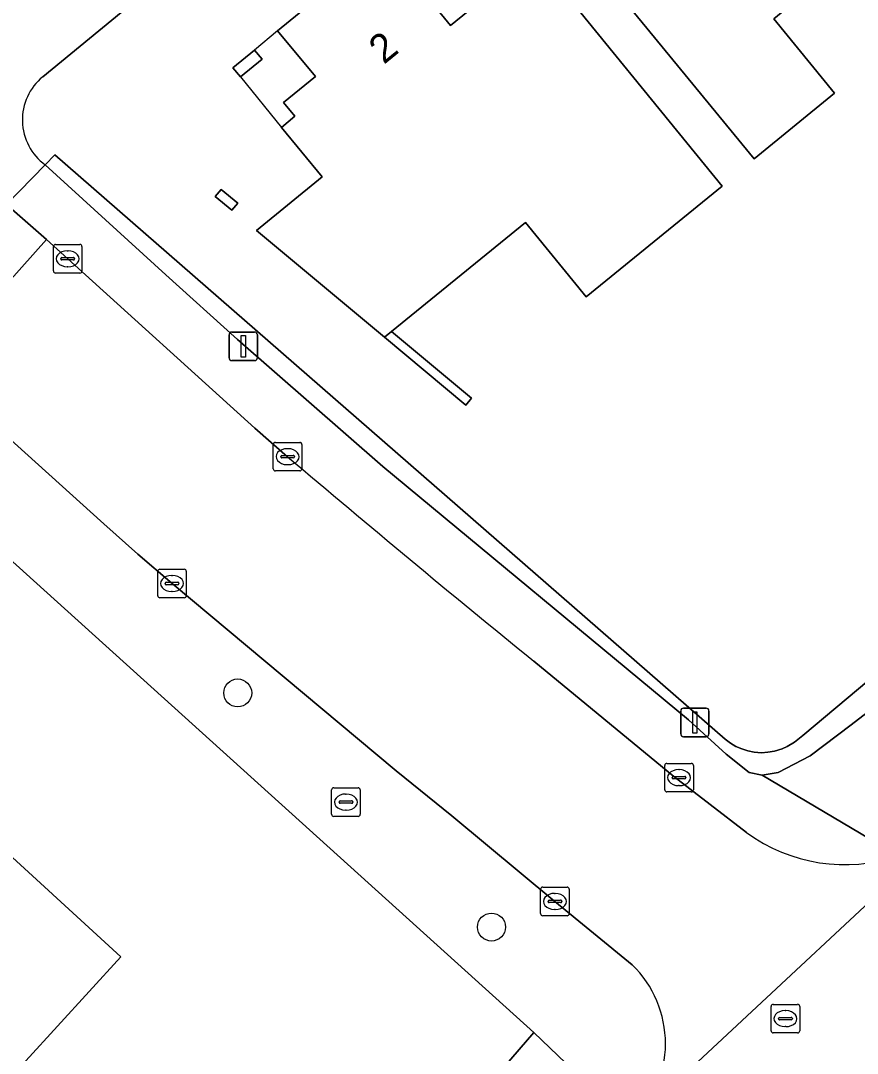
# Model space of a CAD drawing. Extents: x 163266 to 164362, y 381528 to 382286.
# Drawn here: x 164029.55 to 164058.81, y 381952.84 to 381988.97 of the extents above; entities that cross this region are included whole.
import ezdxf

# ---------------------------------------------------------------- set-up
doc = ezdxf.new("R2010")
doc.units = 0
for name, color, linetype in [('IMGEO_Berm_groen', 7, 'Continuous'), ('IMGEO_Boom', 7, 'Continuous'), ('IMGEO_Brandkraan', 7, 'Continuous'), ('IMGEO_Erf', 7, 'Continuous'), ('IMGEO_Groenvoorziening', 7, 'Continuous'), ('IMGEO_Haag', 7, 'Continuous'), ('IMGEO_Kolk', 7, 'Continuous'), ('IMGEO_Lichtmast', 7, 'Continuous'), ('IMGEO_Muur', 7, 'Continuous'), ('IMGEO_Pand', 7, 'Continuous'), ('IMGEO_Pand_nummerreeks', 7, 'Continuous'), ('IMGEO_Pand_overbouw', 7, 'Continuous'), ('IMGEO_Rijbaan_lokaal_gesloten', 7, 'Continuous'), ('IMGEO_Rijbaan_lokaal_open', 7, 'Continuous'), ('IMGEO_Rioolput', 7, 'Continuous'), ('IMGEO_Voetpad_open', 7, 'Continuous')]:
    doc.layers.add(name, color=color, linetype=linetype)

msp = doc.modelspace()

# ---------------------------------------------------------------- linework, layer by layer
at = {"layer": 'IMGEO_Berm_groen'}
for points in [[(164042.219, 381973.377), (164037.134, 381977.811), (164034.627, 381980.081), (164030.413, 381983.927), (164029.055, 381982.538), (164030.451, 381981.319), (164031.197, 381980.639), (164037.747, 381974.712), (164038.888, 381973.716)], [(164076.889, 381973.078), (164074.679, 381975.319), (164060.994, 381963.77), (164059.993, 381964.927), (164061.505, 381966.57), (164058.6, 381964.339), (164057.17, 381963.247), (164056.046, 381962.669), (164055.488, 381962.572), (164060.148, 381959.81), (164060.24, 381959.756)], [(164060.24, 381959.756), (164060.148, 381959.81), (164055.488, 381962.572), (164055.034, 381962.669), (164054.231, 381963.311), (164052.905, 381964.516), (164042.219, 381973.377)], [(164047.499, 381966.566), (164052.393, 381962.533), (164054.941, 381960.573)]]:
    msp.add_lwpolyline(points, dxfattribs=at)
for centre, radius, start, end in [((164379.485, 382375.149), 526.455, 229.68695, 230.90509), ((164058.368, 381965.207), 5.763, 233.5148, 288.9555)]:
    msp.add_arc(centre, radius, start, end, dxfattribs=at)
at = {"layer": 'IMGEO_Boom'}
for centre in [(164037.144, 381965.451), (164046.02, 381957.261)]:
    msp.add_circle(centre, 0.489, dxfattribs=at)
at = {"layer": 'IMGEO_Brandkraan'}
for p, q in [((164040.504, 381962.135), (164041.356, 381962.135)), ((164040.429, 381961.209), (164040.429, 381962.061)), ((164040.917, 381961.915), (164040.942, 381961.915)), ((164041.43, 381962.061), (164041.43, 381961.209)), ((164040.688, 381961.629), (164040.688, 381961.641)), ((164041.126, 381961.592), (164040.728, 381961.592)), ((164040.731, 381961.678), (164041.129, 381961.678)), ((164041.172, 381961.641), (164041.172, 381961.629)), ((164041.356, 381961.135), (164040.504, 381961.135)), ((164040.94, 381961.355), (164040.915, 381961.355))]:
    msp.add_line(p, q, dxfattribs=at)
for points in [[(164040.504, 381962.135), (164041.356, 381962.135)], [(164040.429, 381961.209), (164040.429, 381962.061)], [(164041.43, 381962.061), (164041.43, 381961.209)], [(164041.356, 381961.135), (164040.504, 381961.135)]]:
    msp.add_lwpolyline(points, dxfattribs=at)
for centre, radius, start, end in [((164040.506, 381962.059), 0.0765, 91.552, 178.448), ((164040.506, 381962.059), 0.0765, 91.552, 178.448), ((164041.354, 381962.059), 0.0765, 1.552, 88.448), ((164041.354, 381962.059), 0.0765, 1.552, 88.448), ((164040.728, 381961.638), 0.0403, 85.8775, 175.7526), ((164040.725, 381961.628), 0.0366, 178.938, 274.7102), ((164041.129, 381961.635), 0.043, 264.8664, 352.4533), ((164041.133, 381961.64), 0.0386, 1.7309, 96.639), ((164040.506, 381961.211), 0.0765, 181.552, 268.448), ((164040.506, 381961.211), 0.0765, 181.552, 268.448), ((164041.354, 381961.211), 0.0765, 271.552, 358.448), ((164041.354, 381961.211), 0.0765, 271.552, 358.448)]:
    msp.add_arc(centre, radius, start, end, dxfattribs=at)
for centre, major_axis, ratio, start_param, end_param in [((164040.916, 381961.635), (-0.387, 0.002), 0.722429, 4.712389, 7.853982), ((164040.941, 381961.635), (-0.39, 0.002), 0.717154, 1.570796, 4.712389)]:
    msp.add_ellipse(centre, major_axis=major_axis, ratio=ratio, start_param=start_param, end_param=end_param, dxfattribs=at)
at = {"layer": 'IMGEO_Erf'}
for points in [[(163981.759, 381896.51), (163982.978, 381897.576), (163983.903, 381898.385), (164000, 381912.621), (164013.095, 381923.126), (164045.138, 381950.831), (164045.957, 381951.785), (164047.495, 381953.575), (164005.841, 381991.21), (164000, 381996.499), (163996.133, 382000), (163967.622, 382025.804), (163959.22, 382032.884), (163952.437, 382038.271), (163951.112, 382039.278), (163945.397, 382043.624), (163945.352, 382043.639), (163943.77, 382044.161)], [(164099.547, 382043.655), (164089.481, 382035.445), (164071.56, 382020.781), (164049.348, 382002.627), (164046.147, 382000), (164037.766, 381993.123), (164030.326, 381987.006)], [(164030.413, 381983.927), (164030.745, 381984.278), (164054.188, 381963.837), (164054.381, 381963.691), (164054.567, 381963.584), (164054.78, 381963.491), (164054.989, 381963.422), (164055.208, 381963.382), (164055.46, 381963.362), (164055.682, 381963.379), (164055.917, 381963.415), (164056.18, 381963.495), (164056.365, 381963.578), (164056.617, 381963.734), (164056.906, 381963.962), (164060.368, 381966.869), (164060.745, 381967.189), (164099.973, 382000), (164130.268, 382025.343)]]:
    msp.add_lwpolyline(points, dxfattribs=at)
for points in [[(164065.592, 381992.649), (164060.869, 381988.773), (164058.738, 381991.371), (164055.894, 381989.037), (164058.021, 381986.438), (164055.204, 381984.131), (164051.294, 381988.904), (164049.393, 381991.225), (164051.536, 381992.979), (164050.167, 381994.65), (164050.625, 381995.025), (164050.236, 381995.527), (164051.328, 381996.434), (164050.019, 381998.033), (164052.416, 382000), (164053.73, 382001.078), (164054.615, 382000), (164056.078, 381998.218), (164058.25, 382000), (164059.032, 382000.642), (164059.559, 382000)], [(164049.326, 381979.304), (164047.205, 381981.91), (164042.526, 381978.1), (164045.326, 381975.764), (164045.121, 381975.518), (164042.273, 381977.894), (164037.798, 381981.628), (164040.092, 381983.502), (164038.674, 381985.234), (164039.142, 381985.624), (164038.75, 381986.107), (164039.862, 381987.017), (164038.535, 381988.613), (164042.257, 381991.653), (164044.585, 381988.803), (164047.545, 381991.213), (164054.087, 381983.18)], [(164037.995, 381987.619), (164037.247, 381986.999), (164036.979, 381987.322), (164037.727, 381987.942)], [(164037.146, 381982.583), (164036.937, 381982.337), (164036.355, 381982.817), (164036.564, 381983.063)], [(164020.984, 381956.134), (164019.991, 381955.05), (164011.368, 381962.945), (164016.048, 381968.057), (164021.504, 381963.061), (164023.365, 381965.093), (164033.058, 381956.218), (164027.51, 381950.159)]]:
    msp.add_lwpolyline(points, close=True, dxfattribs=at)
msp.add_arc((164031.555, 381985.5), 1.944, 129.22, 234.017, dxfattribs=at)
at = {"layer": 'IMGEO_Groenvoorziening'}
for points in [[(164030.745, 381984.278), (164030.413, 381983.927), (164034.627, 381980.081), (164037.134, 381977.811), (164042.219, 381973.377), (164052.905, 381964.516), (164054.231, 381963.311), (164055.034, 381962.669), (164055.488, 381962.572), (164056.046, 381962.669), (164057.17, 381963.247), (164058.6, 381964.339), (164061.505, 381966.57), (164101.29, 382000), (164130.928, 382024.904)], [(164060.368, 381966.869), (164056.906, 381963.962), (164056.617, 381963.734), (164056.365, 381963.578), (164056.18, 381963.495), (164055.917, 381963.415), (164055.682, 381963.379), (164055.46, 381963.362), (164055.208, 381963.382), (164054.989, 381963.422), (164054.78, 381963.491), (164054.567, 381963.584), (164054.381, 381963.691), (164054.188, 381963.837), (164030.745, 381984.278)], [(164048.125, 381947.909), (164050.865, 381950.343), (164047.495, 381953.575), (164045.957, 381951.785)]]:
    msp.add_lwpolyline(points, dxfattribs=at)
at = {"layer": 'IMGEO_Haag'}
msp.add_lwpolyline([(164060.368, 381966.869), (164056.906, 381963.962), (164056.617, 381963.734), (164056.365, 381963.578), (164056.18, 381963.495), (164055.917, 381963.415), (164055.682, 381963.379), (164055.46, 381963.362), (164055.208, 381963.382), (164054.989, 381963.422), (164054.78, 381963.491), (164054.567, 381963.584), (164054.381, 381963.691), (164054.188, 381963.837), (164030.745, 381984.278), (164030.413, 381983.927), (164034.627, 381980.081), (164037.134, 381977.811), (164042.219, 381973.377), (164052.905, 381964.516), (164054.231, 381963.311), (164055.034, 381962.669), (164055.488, 381962.572), (164056.046, 381962.669), (164057.17, 381963.247), (164058.6, 381964.339), (164061.505, 381966.57)], dxfattribs=at)
at = {"layer": 'IMGEO_Kolk'}
for p, q in [((164030.696, 381980.214), (164030.696, 381981.066)), ((164030.771, 381981.14), (164031.623, 381981.14)), ((164031.184, 381980.92), (164031.209, 381980.92)), ((164031.697, 381981.066), (164031.697, 381980.214)), ((164030.955, 381980.634), (164030.955, 381980.646)), ((164031.393, 381980.597), (164030.995, 381980.597)), ((164030.998, 381980.683), (164031.396, 381980.683)), ((164031.439, 381980.646), (164031.439, 381980.634)), ((164031.207, 381980.36), (164031.182, 381980.36)), ((164031.623, 381980.14), (164030.771, 381980.14)), ((164038.388, 381973.291), (164038.388, 381974.143)), ((164038.463, 381974.217), (164039.315, 381974.217)), ((164039.389, 381974.143), (164039.389, 381973.291)), ((164038.647, 381973.711), (164038.647, 381973.723)), ((164038.69, 381973.76), (164039.088, 381973.76)), ((164038.876, 381973.997), (164038.901, 381973.997)), ((164039.131, 381973.723), (164039.131, 381973.711)), ((164039.085, 381973.674), (164038.687, 381973.674)), ((164038.899, 381973.437), (164038.874, 381973.437)), ((164039.315, 381973.217), (164038.463, 381973.217)), ((164034.42, 381969.78), (164035.272, 381969.78)), ((164034.345, 381968.854), (164034.345, 381969.706)), ((164034.833, 381969.56), (164034.858, 381969.56)), ((164035.346, 381969.706), (164035.346, 381968.854)), ((164034.604, 381969.274), (164034.604, 381969.286)), ((164035.042, 381969.237), (164034.644, 381969.237)), ((164034.647, 381969.323), (164035.045, 381969.323)), ((164034.856, 381969), (164034.831, 381969)), ((164035.088, 381969.286), (164035.088, 381969.274)), ((164035.272, 381968.78), (164034.42, 381968.78)), ((164052.078, 381962.063), (164052.078, 381962.915)), ((164052.153, 381962.989), (164053.005, 381962.989)), ((164053.079, 381962.915), (164053.079, 381962.063)), ((164052.38, 381962.532), (164052.778, 381962.532)), ((164052.566, 381962.769), (164052.591, 381962.769)), ((164052.337, 381962.483), (164052.337, 381962.495)), ((164052.775, 381962.446), (164052.377, 381962.446)), ((164052.589, 381962.209), (164052.564, 381962.209)), ((164052.821, 381962.495), (164052.821, 381962.483)), ((164053.005, 381961.989), (164052.153, 381961.989)), ((164047.738, 381957.734), (164047.738, 381958.586)), ((164047.813, 381958.66), (164048.665, 381958.66)), ((164048.739, 381958.586), (164048.739, 381957.734)), ((164047.997, 381958.154), (164047.997, 381958.166)), ((164048.04, 381958.203), (164048.438, 381958.203)), ((164048.226, 381958.44), (164048.251, 381958.44)), ((164048.481, 381958.166), (164048.481, 381958.154)), ((164048.435, 381958.117), (164048.037, 381958.117)), ((164048.249, 381957.88), (164048.224, 381957.88)), ((164048.665, 381957.66), (164047.813, 381957.66))]:
    msp.add_line(p, q, dxfattribs=at)
for points in [[(164030.696, 381980.214), (164030.696, 381981.066)], [(164030.771, 381981.14), (164031.623, 381981.14)], [(164031.697, 381981.066), (164031.697, 381980.214)], [(164031.623, 381980.14), (164030.771, 381980.14)], [(164038.388, 381973.291), (164038.388, 381974.143)], [(164038.463, 381974.217), (164039.315, 381974.217)], [(164039.389, 381974.143), (164039.389, 381973.291)], [(164039.315, 381973.217), (164038.463, 381973.217)], [(164034.42, 381969.78), (164035.272, 381969.78)], [(164034.345, 381968.854), (164034.345, 381969.706)], [(164035.346, 381969.706), (164035.346, 381968.854)], [(164035.272, 381968.78), (164034.42, 381968.78)], [(164052.078, 381962.063), (164052.078, 381962.915)], [(164052.153, 381962.989), (164053.005, 381962.989)], [(164053.079, 381962.915), (164053.079, 381962.063)], [(164053.005, 381961.989), (164052.153, 381961.989)], [(164047.738, 381957.734), (164047.738, 381958.586)], [(164047.813, 381958.66), (164048.665, 381958.66)], [(164048.739, 381958.586), (164048.739, 381957.734)], [(164048.665, 381957.66), (164047.813, 381957.66)]]:
    msp.add_lwpolyline(points, dxfattribs=at)
for centre, radius, start, end in [((164030.773, 381981.064), 0.0765, 91.552, 178.448), ((164030.773, 381981.064), 0.0765, 91.552, 178.448), ((164031.621, 381981.064), 0.0765, 1.552, 88.448), ((164031.621, 381981.064), 0.0765, 1.552, 88.448), ((164030.995, 381980.643), 0.0403, 85.8775, 175.7526), ((164030.992, 381980.633), 0.0366, 178.938, 274.7102), ((164031.396, 381980.64), 0.043, 264.8664, 352.4533), ((164031.4, 381980.645), 0.0386, 1.7309, 96.639), ((164030.773, 381980.216), 0.0765, 181.552, 268.448), ((164030.773, 381980.216), 0.0765, 181.552, 268.448), ((164031.621, 381980.216), 0.0765, 271.552, 358.448), ((164031.621, 381980.216), 0.0765, 271.552, 358.448), ((164038.465, 381974.141), 0.0765, 91.552, 178.448), ((164038.465, 381974.141), 0.0765, 91.552, 178.448), ((164039.313, 381974.141), 0.0765, 1.552, 88.448), ((164039.313, 381974.141), 0.0765, 1.552, 88.448), ((164038.687, 381973.72), 0.0403, 85.8775, 175.7526), ((164038.684, 381973.71), 0.0366, 178.938, 274.7102), ((164039.088, 381973.717), 0.043, 264.8664, 352.4533), ((164039.092, 381973.722), 0.0386, 1.7309, 96.639), ((164038.465, 381973.293), 0.0765, 181.552, 268.448), ((164038.465, 381973.293), 0.0765, 181.552, 268.448), ((164039.313, 381973.293), 0.0765, 271.552, 358.448), ((164039.313, 381973.293), 0.0765, 271.552, 358.448), ((164034.422, 381969.704), 0.0765, 91.552, 178.448), ((164034.422, 381969.704), 0.0765, 91.552, 178.448), ((164035.27, 381969.704), 0.0765, 1.552, 88.448), ((164035.27, 381969.704), 0.0765, 1.552, 88.448), ((164034.644, 381969.283), 0.0403, 85.8775, 175.7526), ((164034.641, 381969.273), 0.0366, 178.938, 274.7102), ((164035.045, 381969.28), 0.043, 264.8664, 352.4533), ((164035.049, 381969.285), 0.0386, 1.7309, 96.639), ((164034.422, 381968.856), 0.0765, 181.552, 268.448), ((164034.422, 381968.856), 0.0765, 181.552, 268.448), ((164035.27, 381968.856), 0.0765, 271.552, 358.448), ((164035.27, 381968.856), 0.0765, 271.552, 358.448), ((164052.155, 381962.913), 0.0765, 91.552, 178.448), ((164052.155, 381962.913), 0.0765, 91.552, 178.448), ((164053.003, 381962.913), 0.0765, 1.552, 88.448), ((164053.003, 381962.913), 0.0765, 1.552, 88.448), ((164052.377, 381962.492), 0.0403, 85.8775, 175.7526), ((164052.782, 381962.494), 0.0386, 1.7309, 96.639), ((164052.374, 381962.482), 0.0366, 178.938, 274.7102), ((164052.778, 381962.489), 0.043, 264.8664, 352.4533), ((164052.155, 381962.065), 0.0765, 181.552, 268.448), ((164052.155, 381962.065), 0.0765, 181.552, 268.448), ((164053.003, 381962.065), 0.0765, 271.552, 358.448), ((164053.003, 381962.065), 0.0765, 271.552, 358.448), ((164047.815, 381958.584), 0.0765, 91.552, 178.448), ((164047.815, 381958.584), 0.0765, 91.552, 178.448), ((164048.663, 381958.584), 0.0765, 1.552, 88.448), ((164048.663, 381958.584), 0.0765, 1.552, 88.448), ((164048.037, 381958.163), 0.0403, 85.8775, 175.7526), ((164048.442, 381958.165), 0.0386, 1.7309, 96.639), ((164048.034, 381958.153), 0.0366, 178.938, 274.7102), ((164048.438, 381958.16), 0.043, 264.8664, 352.4533), ((164047.815, 381957.736), 0.0765, 181.552, 268.448), ((164047.815, 381957.736), 0.0765, 181.552, 268.448), ((164048.663, 381957.736), 0.0765, 271.552, 358.448), ((164048.663, 381957.736), 0.0765, 271.552, 358.448)]:
    msp.add_arc(centre, radius, start, end, dxfattribs=at)
for centre, major_axis, ratio, start_param, end_param in [((164031.183, 381980.64), (-0.387, 0.002), 0.722429, 4.712389, 7.853982), ((164031.208, 381980.64), (-0.39, 0.002), 0.717154, 1.570796, 4.712389), ((164038.875, 381973.717), (-0.387, 0.002), 0.722429, 4.712389, 7.853982), ((164038.9, 381973.717), (-0.39, 0.002), 0.717154, 1.570796, 4.712389), ((164034.832, 381969.28), (-0.387, 0.002), 0.722429, 4.712389, 7.853982), ((164034.857, 381969.28), (-0.39, 0.002), 0.717154, 1.570796, 4.712389), ((164052.565, 381962.489), (-0.387, 0.002), 0.722429, 4.712389, 7.853982), ((164052.59, 381962.489), (-0.39, 0.002), 0.717154, 1.570796, 4.712389), ((164048.225, 381958.16), (-0.387, 0.002), 0.722429, 4.712389, 7.853982), ((164048.25, 381958.16), (-0.39, 0.002), 0.717154, 1.570796, 4.712389)]:
    msp.add_ellipse(centre, major_axis=major_axis, ratio=ratio, start_param=start_param, end_param=end_param, dxfattribs=at)
at = {"layer": 'IMGEO_Lichtmast'}
for p, q in [((164036.943, 381978.076), (164037.733, 381978.076)), ((164037.733, 381978.076), (164036.943, 381978.076)), ((164036.843, 381977.176), (164036.843, 381977.976)), ((164036.843, 381977.976), (164036.843, 381977.176)), ((164037.833, 381977.976), (164037.833, 381977.176)), ((164037.833, 381977.176), (164037.833, 381977.976)), ((164037.733, 381977.076), (164036.943, 381977.076)), ((164036.943, 381977.076), (164037.733, 381977.076)), ((164052.636, 381964.02), (164052.636, 381964.82)), ((164052.636, 381964.82), (164052.636, 381964.02)), ((164052.736, 381964.92), (164053.526, 381964.92)), ((164053.526, 381964.92), (164052.736, 381964.92)), ((164053.626, 381964.82), (164053.626, 381964.02)), ((164053.626, 381964.02), (164053.626, 381964.82)), ((164053.526, 381963.92), (164052.736, 381963.92)), ((164052.736, 381963.92), (164053.526, 381963.92))]:
    msp.add_line(p, q, dxfattribs=at)
for points in [[(164037.263, 381977.951), (164037.413, 381977.951), (164037.413, 381977.201), (164037.263, 381977.201), (164037.263, 381977.951)], [(164053.056, 381964.795), (164053.206, 381964.795), (164053.206, 381964.045), (164053.056, 381964.045), (164053.056, 381964.795)]]:
    msp.add_lwpolyline(points, dxfattribs=at)
for centre, start, end in [((164036.943, 381977.976), 90, 180), ((164036.943, 381977.976), 90, 180), ((164037.733, 381977.976), 0, 90), ((164037.733, 381977.976), 360, 90), ((164036.943, 381977.176), 180, 270), ((164036.943, 381977.176), 180, 270), ((164037.733, 381977.176), 270, 0), ((164037.733, 381977.176), 270, 0), ((164052.736, 381964.82), 90, 180), ((164052.736, 381964.82), 90, 180), ((164053.526, 381964.82), 0, 90), ((164053.526, 381964.82), 360, 90), ((164052.736, 381964.02), 180, 270), ((164052.736, 381964.02), 180, 270), ((164053.526, 381964.02), 270, 0), ((164053.526, 381964.02), 270, 0)]:
    msp.add_arc(centre, 0.1, start, end, dxfattribs=at)
at = {"layer": 'IMGEO_Muur'}
msp.add_lwpolyline([(164042.526, 381978.1), (164042.273, 381977.894), (164045.121, 381975.518), (164045.326, 381975.764)], close=True, dxfattribs=at)
at = {"layer": 'IMGEO_Pand'}
for points in [[(164050.019, 381998.033), (164051.328, 381996.434), (164050.236, 381995.527), (164050.625, 381995.025), (164050.167, 381994.65), (164051.536, 381992.979), (164049.393, 381991.225), (164051.294, 381988.904), (164055.204, 381984.131), (164058.021, 381986.438), (164055.894, 381989.037), (164058.738, 381991.371), (164060.869, 381988.773), (164065.592, 381992.649), (164059.559, 382000), (164059.032, 382000.642), (164058.25, 382000), (164056.078, 381998.218), (164054.615, 382000), (164053.73, 382001.078), (164052.416, 382000)], [(164047.545, 381991.213), (164044.585, 381988.803), (164042.257, 381991.653), (164038.535, 381988.613), (164039.862, 381987.017), (164038.75, 381986.107), (164039.142, 381985.624), (164038.674, 381985.234), (164040.092, 381983.502), (164037.798, 381981.628), (164042.273, 381977.894), (164042.526, 381978.1), (164047.205, 381981.91), (164049.326, 381979.304), (164054.087, 381983.18)], [(164037.995, 381987.619), (164037.727, 381987.942), (164036.979, 381987.322), (164037.247, 381986.999)], [(164036.564, 381983.063), (164036.355, 381982.817), (164036.937, 381982.337), (164037.146, 381982.583)], [(164027.51, 381950.159), (164033.058, 381956.218), (164023.365, 381965.093), (164021.504, 381963.061), (164016.048, 381968.057), (164011.368, 381962.945), (164019.991, 381955.05), (164020.984, 381956.134)]]:
    msp.add_lwpolyline(points, close=True, dxfattribs=at)
at = {"layer": 'IMGEO_Pand_overbouw'}
msp.add_lwpolyline([(164037.727, 381987.942), (164037.995, 381987.619), (164037.247, 381986.999), (164038.674, 381985.234), (164039.142, 381985.624), (164038.75, 381986.107), (164039.862, 381987.017), (164038.535, 381988.613)], close=True, dxfattribs=at)
at = {"layer": 'IMGEO_Rijbaan_lokaal_gesloten'}
for points in [[(164130.562, 382018.099), (164108.985, 382000), (164076.889, 381973.078), (164065.397, 381963.599), (164062.158, 381960.864), (164052.722, 381952.074), (164055.13, 381949.211), (164055.362, 381949.381)], [(164038.888, 381973.716), (164037.747, 381974.712), (164031.197, 381980.639), (164030.451, 381981.319), (164026.418, 381976.805), (164027.042, 381976.258), (164032.457, 381971.363), (164033.656, 381970.307), (164034.847, 381969.281), (164042.682, 381962.727), (164044.634, 381961.153), (164048.239, 381958.16), (164050.944, 381955.945)], [(164054.941, 381960.573), (164052.393, 381962.533), (164047.499, 381966.566)], [(164050.939, 381950.414), (164052.722, 381952.074), (164062.158, 381960.864)]]:
    msp.add_lwpolyline(points, dxfattribs=at)
for centre, radius, start, end in [((164379.485, 382375.149), 526.455, 229.68695, 230.90509), ((164058.368, 381965.207), 5.763, 233.5148, 288.9555), ((164048.238, 381953.182), 3.867, 314.2972, 45.5992)]:
    msp.add_arc(centre, radius, start, end, dxfattribs=at)
at = {"layer": 'IMGEO_Rijbaan_lokaal_open'}
msp.add_lwpolyline([(164018.578, 381992.02), (164017.12, 381993.339), (164017.02, 381993.429), (164015.617, 381994.711), (164011.535, 381990.277), (164026.418, 381976.805), (164030.451, 381981.319), (164029.055, 381982.538)], dxfattribs=at)
at = {"layer": 'IMGEO_Rioolput'}
for p, q in [((164055.874, 381954.559), (164056.726, 381954.559)), ((164055.799, 381953.633), (164055.799, 381954.485)), ((164056.287, 381954.339), (164056.312, 381954.339)), ((164056.8, 381954.485), (164056.8, 381953.633)), ((164056.058, 381954.053), (164056.058, 381954.065)), ((164056.496, 381954.016), (164056.098, 381954.016)), ((164056.101, 381954.102), (164056.499, 381954.102)), ((164056.542, 381954.065), (164056.542, 381954.053)), ((164056.726, 381953.559), (164055.874, 381953.559)), ((164056.31, 381953.779), (164056.285, 381953.779))]:
    msp.add_line(p, q, dxfattribs=at)
for points in [[(164055.874, 381954.559), (164056.726, 381954.559)], [(164055.799, 381953.633), (164055.799, 381954.485)], [(164056.8, 381954.485), (164056.8, 381953.633)], [(164056.726, 381953.559), (164055.874, 381953.559)]]:
    msp.add_lwpolyline(points, dxfattribs=at)
for centre, radius, start, end in [((164055.876, 381954.483), 0.0765, 91.552, 178.448), ((164055.876, 381954.483), 0.0765, 91.552, 178.448), ((164056.724, 381954.483), 0.0765, 1.552, 88.448), ((164056.724, 381954.483), 0.0765, 1.552, 88.448), ((164056.098, 381954.062), 0.0403, 85.8775, 175.7526), ((164056.095, 381954.052), 0.0366, 178.938, 274.7102), ((164056.499, 381954.059), 0.043, 264.8664, 352.4533), ((164056.503, 381954.064), 0.0386, 1.7309, 96.639), ((164055.876, 381953.635), 0.0765, 181.552, 268.448), ((164055.876, 381953.635), 0.0765, 181.552, 268.448), ((164056.724, 381953.635), 0.0765, 271.552, 358.448), ((164056.724, 381953.635), 0.0765, 271.552, 358.448)]:
    msp.add_arc(centre, radius, start, end, dxfattribs=at)
for centre, major_axis, ratio, start_param, end_param in [((164056.286, 381954.059), (-0.387, 0.002), 0.722429, 4.712389, 7.853982), ((164056.311, 381954.059), (-0.39, 0.002), 0.717154, 1.570796, 4.712389)]:
    msp.add_ellipse(centre, major_axis=major_axis, ratio=ratio, start_param=start_param, end_param=end_param, dxfattribs=at)
at = {"layer": 'IMGEO_Voetpad_open'}
for points in [[(163942.334, 382045.958), (163942.351, 382045.94), (163945.348, 382043.661), (163945.352, 382043.639), (163945.397, 382043.624), (163951.112, 382039.278), (163952.437, 382038.271), (163959.22, 382032.884), (163967.622, 382025.804), (163996.133, 382000), (164000, 381996.499), (164005.841, 381991.21), (164047.495, 381953.575), (164050.865, 381950.343), (164050.939, 381950.414)], [(164030.326, 381987.006), (164037.766, 381993.123), (164046.147, 382000), (164049.348, 382002.627), (164071.56, 382020.781)], [(164029.055, 381982.538), (164030.413, 381983.927)], [(164050.944, 381955.945), (164048.239, 381958.16), (164044.634, 381961.153), (164042.682, 381962.727), (164034.847, 381969.281), (164033.656, 381970.307), (164032.457, 381971.363), (164027.042, 381976.258)]]:
    msp.add_lwpolyline(points, dxfattribs=at)
for centre, radius, start, end in [((164031.555, 381985.5), 1.944, 129.22, 234.017), ((164048.238, 381953.182), 3.867, 314.2972, 45.5992)]:
    msp.add_arc(centre, radius, start, end, dxfattribs=at)

# ---------------------------------------------------------------- texts
at = {"layer": 'IMGEO_Pand_nummerreeks'}
msp.add_text('2', height=1, rotation=39.2419, dxfattribs=at).set_placement((164042.255, 381987.417))

doc.saveas('drawing.dxf')
